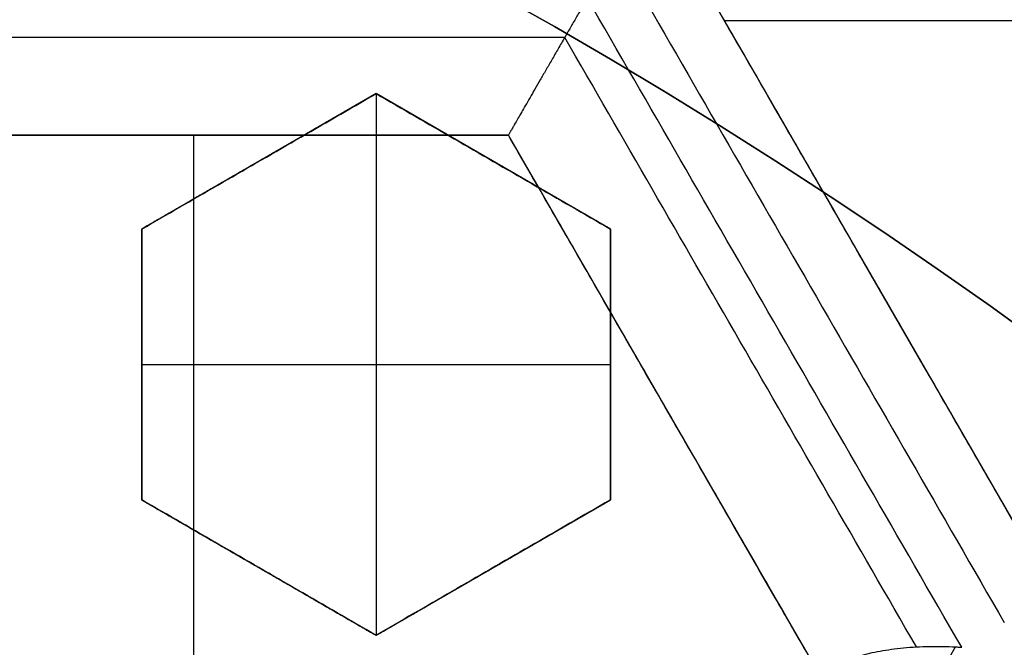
# Model space of a CAD drawing. Header units: centimetres. Extents: x -11.4 to 11.4, y -26.1 to 0.
# Tile 553 of 656: x -6.831 to -6.7302, y -23.3364 to -23.2722. Entities that reach past the tile are written whole.
import ezdxf

# ---------------------------------------------------------------- set-up
doc = ezdxf.new("R2010")
doc.units = ezdxf.units.CM
doc.layers.add('Default', color=7, linetype='Continuous', true_color=0x000000)

msp = doc.modelspace()

# ---------------------------------------------------------------- linework, layer by layer
at = {"layer": 'Default'}
for p, q in [((-6.759298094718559, -23.27148953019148, -4.58953175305), (-6.727048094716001, -23.32734816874, -4.58953175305)), ((-6.650861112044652, -23.272303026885, -4.515), (-6.758828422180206, -23.272303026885, -4.515)), ((-6.794499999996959, -23.27974820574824, -3.2726847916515), (-6.818499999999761, -23.29360461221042, -3.2726847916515)), ((-6.7705, -23.29360461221, -3.276914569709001), (-6.794500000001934, -23.27974820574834, -3.276914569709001)), ((-6.7945, -23.27974820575, -3.2875), (-6.7945, -23.33517383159, -3.2875)), ((-6.780948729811, -23.28398953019, -4.5906474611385), (-6.845448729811, -23.28398953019, -4.5906474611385)), ((-6.813198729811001, -23.28398953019, -4.659631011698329), (-6.813198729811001, -23.28398953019, -4.515)), ((-6.813198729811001, -23.28398953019, -4.515), (-6.813198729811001, -23.39570680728, -4.515)), ((-6.748698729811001, -23.33984816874, -4.5906474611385), (-6.780948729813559, -23.28398953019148, -4.5906474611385)), ((-6.806499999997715, -23.28667640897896, -3.2875), (-6.806499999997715, -23.28667640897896, -3.262114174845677)), ((-6.782500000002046, -23.28667640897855, -3.2875), (-6.782500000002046, -23.28667640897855, -3.26633155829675)), ((-6.8185, -23.29360461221, -3.268216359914), (-6.8185, -23.32131742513, -3.268216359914)), ((-6.7705, -23.32131742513, -3.2726847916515), (-6.7705, -23.29360461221, -3.2726847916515)), ((-6.7434114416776, -23.29900602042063, -4.657274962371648), (-6.7434114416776, -23.29900602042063, -4.515000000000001)), ((-6.8185, -23.30746101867, -3.2875), (-6.7705, -23.30746101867, -3.2875)), ((-6.8185, -23.30746101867, -3.2875), (-6.8185, -23.30746101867, -3.253386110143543)), ((-6.7705, -23.30746101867, -3.2875), (-6.7705, -23.30746101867, -3.262114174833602)), ((-6.76482372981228, -23.31191884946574, -4.659631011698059), (-6.76482372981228, -23.31191884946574, -4.515)), ((-6.8185, -23.32131742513, -3.2681791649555), (-6.794500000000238, -23.33517383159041, -3.2681791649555)), ((-6.794499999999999, -23.33517383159, -3.268216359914), (-6.770500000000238, -23.32131742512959, -3.268216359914)), ((-6.80650000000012, -23.32824562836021, -3.2875), (-6.80650000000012, -23.32824562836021, -3.24886098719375)), ((-6.782500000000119, -23.3282456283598, -3.2875), (-6.782500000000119, -23.3282456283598, -3.253386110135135))]:
    msp.add_line(p, q, dxfattribs=at)
at = {"layer": 'Default', "extrusion": (0, 0, -1)}
for centre, radius, start, end in [((7.050000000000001, -23.75, 3), 0.9, 90, 270), ((7.050000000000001, -23.75, 3.789997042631), 0.8999999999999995, 90, 270), ((7.050000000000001, -23.75, 4.600000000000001), 0.8550000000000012, 90, 270), ((7.050000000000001, -23.75, 4.27), 0.8250000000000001, 0, 180), ((7.050000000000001, -23.75, 4.48), 0.82, 0, 180), ((7.050000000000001, -23.75, 4.455), 0.7950000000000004, 0, 180), ((7.050000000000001, -23.75, 4.32), 0.7825000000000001, 0, 180), ((7.050000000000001, -23.75, 4.455), 0.7825000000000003, 0, 180), ((7.050000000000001, -23.75, 3.984878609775), 0.7584500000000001, 90, 180), ((7.050000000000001, -23.75, 4.345000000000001), 0.7575000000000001, 0, 180), ((7.050000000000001, -23.75, 3.2675), 0.6775000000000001, 0, 180), ((7.050000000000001, -23.75, 3.2775), 0.677500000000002, 0, 180), ((7.050000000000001, -23.75, 3.25), 0.6725, 0, 180), ((7.050000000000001, -23.75, 3.2875), 0.6725, 0, 180), ((7.050000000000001, -23.75, 3.25), 0.6367740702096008, 0, 180), ((7.050000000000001, -23.75, 3.269019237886), 0.6125, 0, 180), ((7.050000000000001, -23.75, 4.69), 0.6075000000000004, 0, 180), ((7.050000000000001, -23.75, 4.670980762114), 0.6075, 0, 180), ((7.050000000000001, -23.75, 3.255), 0.6075, 0, 180), ((7.050000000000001, -23.75, 3.2875), 0.6075, 0, 180), ((7.050000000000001, -23.75, 3.05), 0.5999999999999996, 90, 270), ((7.050000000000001, -23.75, 3.255), 0.55, 0, 180), ((7.050000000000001, -23.75, 3.263395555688), 0.5500000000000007, 0, 180), ((7.049999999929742, -23.7499999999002, 4.645), 0.6224999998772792, 120.2301041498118, 132.451322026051)]:
    msp.add_arc(centre, radius, start, end, dxfattribs=at)
at = {"layer": 'Default'}
for centre, radius, start, end in [((-7.050000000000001, -23.75, -4.6), 0.8550000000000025, 270, 90), ((-7.050000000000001, -23.75, -4.27), 0.835, 270, 90), ((-7.050000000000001, -23.75, -4.58), 0.8349999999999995, 270, 90), ((-7.050000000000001, -23.75, -4.425000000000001), 0.8349999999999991, 270, 90), ((-7.050000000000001, -23.75, -4.295000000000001), 0.8250000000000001, 0, 180), ((-7.050000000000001, -23.75, -4.282500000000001), 0.8250000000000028, 0, 180), ((-7.050000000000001, -23.75, -4.32), 0.8, 0, 180), ((-7.050000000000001, -23.75, -3.1), 0.775, 270, 90), ((-7.050000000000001, -23.75, -3.5986250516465), 0.7749999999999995, 270, 90), ((-7.050000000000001, -23.75, -4.43), 0.7575000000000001, 0, 180), ((-7.050000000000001, -23.75, -4.3875), 0.7575000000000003, 0, 180), ((-7.050000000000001, -23.75, -3.2425), 0.75, 0, 180), ((-7.050000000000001, -23.75, -3.98), 0.75, 0, 180), ((-7.050000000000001, -23.75, -3.61125), 0.75, 0, 74.77009621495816), ((-7.050000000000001, -23.75, -3.2425), 0.7025000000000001, 0, 180), ((-7.050000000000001, -23.75, -3.2875), 0.6775000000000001, 0, 180), ((-7.050000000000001, -23.75, -3.26875), 0.6724999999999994, 0, 180), ((-7.050000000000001, -23.75, -4.66), 0.67, 0, 180), ((-7.050000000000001, -23.75, -4.69), 0.6400000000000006, 0, 180), ((-7.050000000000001, -23.75, -3.25), 0.636774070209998, 0, 180), ((-7.050000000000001, -23.75, -3.2875), 0.6231698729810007, 0, 180), ((-7.050000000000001, -23.75, -4.680490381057), 0.6075000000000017, 0, 180), ((-7.050000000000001, -23.75, -3.27125), 0.6075000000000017, 0, 180), ((-7.050000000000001, -23.75, -3), 0.6000000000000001, 270, 90), ((-7.050000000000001, -23.75, -3.1), 0.6000000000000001, 270, 90), ((-7.050000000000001, -23.75, -3.271791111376), 0.55, 0, 180)]:
    msp.add_arc(centre, radius, start, end, dxfattribs=at)
at = {"layer": 'Default', "extrusion": (-0.8660254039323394, -0.4999999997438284, -1.388553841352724e-09)}
msp.add_arc((17.04310334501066, -3.594999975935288, 17.49542652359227), 1.097599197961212, 255.3750176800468, 259.4773508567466, dxfattribs=at)
at = {"layer": 'Default', "extrusion": (0.866025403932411, 0.4999999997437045, 1.39206619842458e-09)}
msp.add_arc((-17.0431033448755, -3.594999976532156, -17.50046854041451), 1.099813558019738, 280.5012221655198, 284.5948818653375, dxfattribs=at)
at = {"layer": 'Default', "extrusion": (-0.8660254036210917, -0.5000000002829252, 1.590129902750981e-09)}
msp.add_arc((17.03787914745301, -3.595018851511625, 17.48946862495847), 1.087150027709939, 255.9023590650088, 259.4357460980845, dxfattribs=at)
at = {"layer": 'Default', "extrusion": (-6.195815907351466e-07, 0.9999999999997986, -1.37796508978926e-07)}
msp.add_arc((7.05001480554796, -3.595002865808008, -23.27398464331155), 1.100648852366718, 255.5406068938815, 259.3820757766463, dxfattribs=at)
at = {"layer": 'Default', "extrusion": (0.8660257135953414, 0.4999994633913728, -1.378052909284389e-07)}
msp.add_arc((-17.04311448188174, -3.595002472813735, -17.50445754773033), 1.100648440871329, 280.6179234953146, 284.4593938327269, dxfattribs=at)
at = {"layer": 'Default', "extrusion": (0, 1, 0)}
for centre, radius, start, end in [((7.049999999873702, -3.59500000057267, -23.28398953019), 1.090648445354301, 255.7183135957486, 259.1901523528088), ((7.050000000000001, -3.595000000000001, -23.28398953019), 1.090648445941, 255.718313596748, 259.1901523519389)]:
    msp.add_arc(centre, radius, start, end, dxfattribs=at)
at = {"layer": 'Default', "extrusion": (0.8660254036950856, 0.5000000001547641, -1.008603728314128e-09)}
msp.add_arc((-17.04310333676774, -3.595000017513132, -17.51446862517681), 1.090648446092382, 280.8098476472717, 284.2816864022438, dxfattribs=at)
at = {"layer": 'Default', "extrusion": (0.8660254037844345, 0.5000000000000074, 0)}
msp.add_arc((-17.04310333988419, -3.595000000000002, -17.51446862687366), 1.090648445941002, 280.8098476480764, 282.1036258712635, dxfattribs=at)
at = {"layer": 'Default', "extrusion": (0.8660254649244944, -0.4999998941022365, -2.564731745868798e-07)}
msp.add_arc((-24.09310404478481, -3.594998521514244, 5.835377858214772), 1.198176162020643, 291.5202202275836, 295.4906773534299, dxfattribs=at)
at = {"layer": 'Default'}
for points, degree in [([(-7.050000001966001, -22.85000591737, -4.579994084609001), (-7.038829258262, -22.85000591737, -4.579994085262), (-7.016470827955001, -22.85041309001, -4.57996809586), (-6.982913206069, -22.85229470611, -4.579978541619), (-6.949430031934, -22.85542554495, -4.579975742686), (-6.916038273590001, -22.85981313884, -4.579976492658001), (-6.882816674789, -22.86545048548, -4.579976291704), (-6.849855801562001, -22.87232107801, -4.579976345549), (-6.817154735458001, -22.88042458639, -4.579976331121), (-6.784792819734, -22.88974261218, -4.579976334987), (-6.752822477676, -22.90025696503, -4.579976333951), (-6.721248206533, -22.91196643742, -4.579976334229), (-6.690138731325, -22.92484687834, -4.579976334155), (-6.659531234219, -22.93888214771, -4.579976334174), (-6.629466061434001, -22.95405467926, -4.579976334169), (-6.60000794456, -22.97033040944, -4.579976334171), (-6.571170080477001, -22.98770094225, -4.57997633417), (-6.542992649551, -23.00614419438, -4.57997633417), (-6.515530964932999, -23.02562391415, -4.57997633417), (-6.488811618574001, -23.04612101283, -4.57997633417), (-6.462881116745, -23.06760056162, -4.57997633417), (-6.437786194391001, -23.09002131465, -4.57997633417), (-6.413531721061, -23.11337910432, -4.57997633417), (-6.390166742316, -23.13762926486, -4.57997633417), (-6.367728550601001, -23.1627320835, -4.57997633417), (-6.346240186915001, -23.18866229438, -4.57997633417), (-6.325745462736, -23.21536660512, -4.57997633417), (-6.306266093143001, -23.24281397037, -4.57997633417), (-6.287815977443, -23.27098694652, -4.57997633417), (-6.270435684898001, -23.29982524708, -4.57997633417), (-6.254144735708, -23.32929531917, -4.57997633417), (-6.238966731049, -23.35935601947, -4.57997633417), (-6.22493234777, -23.3899431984, -4.57997633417), (-6.212045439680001, -23.4210469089, -4.57997633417), (-6.200328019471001, -23.4526190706, -4.57997633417), (-6.189801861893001, -23.48460021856, -4.57997633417), (-6.180477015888, -23.5169596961, -4.57997633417), (-6.172370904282, -23.54963853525, -4.57997633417), (-6.165495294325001, -23.58258113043, -4.57997633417), (-6.159852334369, -23.61577939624, -4.57997633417), (-6.155455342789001, -23.64916502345, -4.57997633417), (-6.152310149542, -23.68268801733, -4.57997633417), (-6.150420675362, -23.71631200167, -4.57997633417), (-6.149790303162, -23.74996560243, -4.57997633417), (-6.150418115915, -23.78361971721, -4.57997633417), (-6.152305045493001, -23.81724384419, -4.57997633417), (-6.155447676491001, -23.85076694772, -4.57997633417), (-6.159842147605, -23.884153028, -4.57997633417), (-6.165482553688, -23.91735152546, -4.57997633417), (-6.172355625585, -23.95029454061, -4.57997633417), (-6.180459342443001, -23.98297436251, -4.57997633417), (-6.189781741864, -24.01533455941, -4.57997633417), (-6.200305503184, -24.0473165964, -4.57997633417), (-6.212020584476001, -24.07888976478, -4.57997633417), (-6.224905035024, -24.10999420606, -4.57997633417), (-6.238937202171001, -24.14058267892, -4.57997633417), (-6.254113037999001, -24.170644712, -4.57997633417), (-6.270401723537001, -24.20011593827, -4.57997633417), (-6.287779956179, -24.2289557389, -4.57997633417), (-6.306227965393, -24.25713010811, -4.57997633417), (-6.325705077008, -24.28457868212, -4.57997633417), (-6.346198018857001, -24.3112848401, -4.57997633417), (-6.367684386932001, -24.33721659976, -4.57997633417), (-6.390120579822, -24.3623209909, -4.57997633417), (-6.413483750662, -24.38657293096, -4.57997633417), (-6.437736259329, -24.40993235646, -4.57997633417), (-6.462829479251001, -24.4323550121, -4.57997633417), (-6.488758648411, -24.45383675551, -4.57997633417), (-6.515476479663, -24.47433588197, -4.57997633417), (-6.542936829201, -24.49381775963, -4.57997633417), (-6.571112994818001, -24.51226319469, -4.57997633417), (-6.599949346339, -24.52963576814, -4.579976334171), (-6.629406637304, -24.54591392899, -4.579976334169), (-6.659470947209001, -24.56108882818, -4.579976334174), (-6.690077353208, -24.57512635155, -4.579976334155), (-6.721186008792, -24.58800916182, -4.579976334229), (-6.752759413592, -24.59972097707, -4.579976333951), (-6.784729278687, -24.61023780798, -4.579976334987), (-6.817091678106, -24.61955853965, -4.579976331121), (-6.849792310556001, -24.62766442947, -4.579976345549), (-6.88275073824, -24.63453701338, -4.579976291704), (-6.915969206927, -24.64017644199, -4.579976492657), (-6.949361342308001, -24.64456678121, -4.579975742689), (-6.982852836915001, -24.64770094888, -4.579978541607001), (-7.016430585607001, -24.64958576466, -4.579968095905), (-7.038814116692, -24.64999408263, -4.579994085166), (-7.049999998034, -24.64999408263, -4.579994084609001)], 3), ([(-7.050000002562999, -22.87000771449, -4.599992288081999), (-7.038929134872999, -22.87000771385, -4.599992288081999), (-7.016824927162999, -22.87044777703, -4.600003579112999), (-6.983759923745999, -22.87231003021, -4.599999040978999), (-6.950849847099, -22.8754191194, -4.600000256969), (-6.918072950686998, -22.87975909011, -4.599999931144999), (-6.885477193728, -22.88532902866, -4.600000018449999), (-6.853104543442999, -22.89212084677, -4.599999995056), (-6.820976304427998, -22.90013377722, -4.600000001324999), (-6.789232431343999, -22.90933233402, -4.599999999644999), (-6.757976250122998, -22.91967364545, -4.600000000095), (-6.727177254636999, -22.93115663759, -4.599999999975), (-6.696849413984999, -22.94377187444, -4.600000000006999), (-6.666982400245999, -22.95752443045, -4.599999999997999), (-6.637633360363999, -22.97239239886, -4.6), (-6.608880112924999, -22.98833558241, -4.6), (-6.580743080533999, -23.00534064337, -4.6), (-6.553257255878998, -23.02338719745, -4.6), (-6.526470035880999, -23.04244368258, -4.6), (-6.500404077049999, -23.06249428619, -4.6), (-6.475109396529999, -23.08350162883, -4.6), (-6.450633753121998, -23.10542314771, -4.6), (-6.426981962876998, -23.12825403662, -4.6), (-6.404200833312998, -23.15195089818, -4.6), (-6.382323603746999, -23.17647785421, -4.6), (-6.361371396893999, -23.20181201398, -4.6), (-6.341387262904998, -23.22790124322, -4.6), (-6.322391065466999, -23.25471754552, -4.6), (-6.304398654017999, -23.28224122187, -4.6), (-6.287450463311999, -23.31041192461, -4.6), (-6.271564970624, -23.33919764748, -4.6), (-6.256764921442, -23.36855872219, -4.6), (-6.243080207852, -23.39843256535, -4.6), (-6.2305142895, -23.42881031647, -4.6), (-6.219089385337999, -23.45964319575, -4.6), (-6.208826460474, -23.4908734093, -4.6), (-6.199734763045, -23.52247268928, -4.6), (-6.191831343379, -23.55438357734, -4.6), (-6.185127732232, -23.58655183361, -4.6), (-6.179626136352, -23.61896932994, -4.6), (-6.175339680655, -23.65156823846, -4.6), (-6.172273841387, -23.68430056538, -4.6), (-6.170432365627, -23.71713212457, -4.6), (-6.169818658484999, -23.74999277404, -4.6), (-6.170431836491, -23.78285372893, -4.6), (-6.172272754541, -23.81568473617, -4.6), (-6.17533790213, -23.84841578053, -4.6), (-6.179623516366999, -23.88101313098, -4.6), (-6.185124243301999, -23.91342969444, -4.6), (-6.191827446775, -23.94559951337, -4.6), (-6.199731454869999, -23.97751522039, -4.6), (-6.208824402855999, -24.00912015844, -4.6), (-6.219088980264, -24.04035585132, -4.6), (-6.230515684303, -24.07119339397, -4.6), (-6.243083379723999, -24.10157483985, -4.6), (-6.256770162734, -24.13145229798, -4.6), (-6.271572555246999, -24.16081683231, -4.6), (-6.287460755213, -24.18960605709, -4.6), (-6.304412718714, -24.21778133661, -4.6), (-6.322408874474, -24.24530870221, -4.6), (-6.341407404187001, -24.27212610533, -4.6), (-6.361391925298, -24.29821371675, -4.6), (-6.382342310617, -24.32354381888, -4.6), (-6.404216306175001, -24.34806569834, -4.6), (-6.426994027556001, -24.37175796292, -4.6), (-6.450643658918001, -24.39458604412, -4.6), (-6.475121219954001, -24.41650866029, -4.6), (-6.500422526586, -24.43752061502, -4.6), (-6.526496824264, -24.45757628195, -4.6), (-6.553291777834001, -24.47663651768, -4.6), (-6.580784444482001, -24.49468551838, -4.6), (-6.608928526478, -24.51169257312, -4.6), (-6.637691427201, -24.52763854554, -4.6), (-6.667051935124, -24.54250933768, -4.599999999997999), (-6.696931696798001, -24.55626435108, -4.600000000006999), (-6.727274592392, -24.56888192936, -4.599999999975), (-6.758087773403, -24.58036572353, -4.600000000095), (-6.789353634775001, -24.59070531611, -4.599999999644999), (-6.821099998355, -24.59989952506, -4.600000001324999), (-6.853227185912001, -24.60790727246, -4.599999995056), (-6.885602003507, -24.61469476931, -4.600000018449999), (-6.918204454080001, -24.62026089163, -4.599999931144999), (-6.950981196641, -24.6245956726, -4.600000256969), (-6.983876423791, -24.62769844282, -4.599999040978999), (-7.01690332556, -24.62955448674, -4.600003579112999), (-7.038958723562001, -24.62999228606, -4.599992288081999), (-7.049999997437, -24.62999228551, -4.599992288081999)], 3), ([(-7.050000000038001, -22.97338343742, -4.211616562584), (-7.040034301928, -22.97326068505, -4.211739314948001), (-7.0200716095, -22.97339655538, -4.211987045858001), (-6.990068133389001, -22.97475443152, -4.212364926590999), (-6.960077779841, -22.97727194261, -4.212748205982), (-6.930172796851, -22.98094910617, -4.213135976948), (-6.900463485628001, -22.98577184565, -4.213526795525), (-6.870960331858, -22.99173644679, -4.213920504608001), (-6.841728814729, -22.9988285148, -4.21431621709), (-6.812767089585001, -23.00704882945, -4.214713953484), (-6.784149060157, -23.01637813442, -4.215112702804), (-6.755903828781, -23.0268065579, -4.215512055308), (-6.728083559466, -23.03831624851, -4.215911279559), (-6.700785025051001, -23.0508628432, -4.216308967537), (-6.673979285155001, -23.06445271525, -4.216705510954), (-6.647535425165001, -23.07916987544, -4.21710293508), (-6.621903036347, -23.09477466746, -4.217494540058), (-6.598251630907, -23.11044028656, -4.217861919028), (-6.577686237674, -23.12510785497, -4.218186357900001), (-6.559354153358, -23.13903749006, -4.21847964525), (-6.54189295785, -23.15310658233, -4.218762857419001), (-6.524518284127, -23.16795465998, -4.219048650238), (-6.507527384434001, -23.18336335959, -4.2193327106), (-6.491033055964, -23.19923462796, -4.219611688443), (-6.475328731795, -23.21524076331, -4.219887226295), (-6.459818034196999, -23.23196178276, -4.220170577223), (-6.443392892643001, -23.25075472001, -4.220483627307), (-6.425759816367, -23.27235681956, -4.220836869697), (-6.407902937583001, -23.29596432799, -4.221215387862), (-6.390537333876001, -23.320853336, -4.221606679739), (-6.374163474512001, -23.34636627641, -4.22200017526), (-6.358774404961, -23.37250001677, -4.222395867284), (-6.344394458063, -23.39922104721, -4.222793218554), (-6.331054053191, -23.42647417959, -4.223191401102), (-6.318782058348, -23.45419617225, -4.223589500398), (-6.307584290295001, -23.4823692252, -4.223987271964), (-6.297472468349, -23.51096694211, -4.224384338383), (-6.288462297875, -23.53995216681, -4.224780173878), (-6.280576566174, -23.56925476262, -4.22517382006), (-6.273829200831, -23.59881391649, -4.225564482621), (-6.268224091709, -23.62860184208, -4.225951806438), (-6.263764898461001, -23.65860388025, -4.226335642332), (-6.260461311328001, -23.68877269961, -4.226715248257), (-6.258320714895, -23.71905055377, -4.227090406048), (-6.257345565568, -23.74942073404, -4.227459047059), (-6.257541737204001, -23.78002186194, -4.227829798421), (-6.258911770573, -23.81056761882, -4.228207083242), (-6.261454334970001, -23.84105143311, -4.228588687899), (-6.265161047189, -23.87138087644, -4.228974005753), (-6.270024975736, -23.90153190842, -4.229362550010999), (-6.276045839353, -23.9314946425, -4.229754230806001), (-6.283206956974, -23.96118644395, -4.230147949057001), (-6.291506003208, -23.99059835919, -4.230543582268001), (-6.300922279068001, -24.01965553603, -4.230940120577), (-6.311447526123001, -24.04833621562, -4.23133725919), (-6.323068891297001, -24.07660058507, -4.231734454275), (-6.335758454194, -24.10438344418, -4.232130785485), (-6.349513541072, -24.13167755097, -4.232526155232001), (-6.364293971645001, -24.15840378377, -4.232919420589), (-6.380099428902, -24.18456209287, -4.233310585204), (-6.396889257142, -24.21008352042, -4.23369863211), (-6.414649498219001, -24.23494853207, -4.2340832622), (-6.433349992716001, -24.25911283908, -4.234463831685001), (-6.452961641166, -24.28254236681, -4.234839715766), (-6.473558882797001, -24.30531097, -4.235212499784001), (-6.49503825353, -24.32728630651, -4.23557888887), (-6.517395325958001, -24.34847618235, -4.235952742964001), (-6.540529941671, -24.36877856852, -4.236330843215), (-6.564422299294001, -24.3881804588, -4.236713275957), (-6.589045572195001, -24.40665840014, -4.237099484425), (-6.614348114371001, -24.42417454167, -4.237488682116), (-6.640315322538, -24.44071804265, -4.237880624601), (-6.666876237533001, -24.45624449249, -4.238274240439), (-6.694029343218, -24.47075331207, -4.238669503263), (-6.721707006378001, -24.48420741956, -4.239065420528), (-6.749886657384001, -24.49659654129, -4.239461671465), (-6.778516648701, -24.50789701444, -4.239857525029), (-6.807545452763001, -24.51809033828, -4.240252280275), (-6.836977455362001, -24.52717647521, -4.240645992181), (-6.866748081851, -24.53513189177, -4.241037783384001), (-6.896791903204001, -24.54193893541, -4.241426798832), (-6.927035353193, -24.54758431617, -4.241812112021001), (-6.957482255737, -24.55207143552, -4.242193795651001), (-6.988153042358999, -24.55539777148, -4.242572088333), (-7.019001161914, -24.55754929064, -4.242946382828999), (-7.039657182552, -24.55819289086, -4.243192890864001), (-7.050000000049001, -24.5583152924, -4.243315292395)], 3), ([(-7.050000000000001, -24.525, -4.097250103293), (-7.040059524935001, -24.525, -4.097056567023), (-7.020176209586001, -24.52461734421, -4.096666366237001), (-6.990398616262, -24.52289677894, -4.096072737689), (-6.960681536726, -24.52002887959, -4.095471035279), (-6.93109326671, -24.51601765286, -4.094862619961), (-6.901708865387, -24.51087533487, -4.094249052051), (-6.872544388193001, -24.5046065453, -4.09363068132), (-6.843642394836, -24.49722044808, -4.093008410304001), (-6.815018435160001, -24.48871913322, -4.0923825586), (-6.786746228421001, -24.47912222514, -4.091754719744), (-6.758891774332, -24.4684549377, -4.091126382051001), (-6.731464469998, -24.45672251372, -4.090497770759), (-6.704505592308, -24.44394203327, -4.089869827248), (-6.67803608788, -24.43012136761, -4.089243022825), (-6.652126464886, -24.41529568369, -4.088619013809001), (-6.626828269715, -24.3994976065, -4.087999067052), (-6.602153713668, -24.38273637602, -4.0873834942), (-6.578133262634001, -24.3650315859, -4.086773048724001), (-6.554796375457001, -24.34640201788, -4.086168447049), (-6.532209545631, -24.32690110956, -4.085571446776), (-6.510389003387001, -24.3065441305, -4.084982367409), (-6.489390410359, -24.28538619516, -4.084403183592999), (-6.469190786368, -24.26340330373, -4.083811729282), (-6.449850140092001, -24.24065475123, -4.083213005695), (-6.431412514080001, -24.21719494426, -4.082607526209), (-6.413897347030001, -24.19305176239, -4.081996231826), (-6.397322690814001, -24.16825132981, -4.081379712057), (-6.381698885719, -24.14280524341, -4.08075829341), (-6.367066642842, -24.11677498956, -4.08013349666), (-6.353463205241, -24.0902319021, -4.079507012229), (-6.340892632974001, -24.06319079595, -4.078879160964), (-6.329354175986, -24.03564384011, -4.078249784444), (-6.318873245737, -24.00763676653, -4.077619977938), (-6.309493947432, -23.97928509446, -4.076992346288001), (-6.30125860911, -23.95075631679, -4.07637049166), (-6.294105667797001, -23.92190387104, -4.075751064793), (-6.287919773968, -23.89202918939, -4.075119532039), (-6.282925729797, -23.8619255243, -4.074493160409), (-6.27922777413, -23.83252088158, -4.073890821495), (-6.276803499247, -23.80502748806, -4.073336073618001), (-6.275387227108, -23.77883524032, -4.072814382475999), (-6.274846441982, -23.7520817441, -4.072290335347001), (-6.27524316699, -23.72509774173, -4.071763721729), (-6.276580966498, -23.69814539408, -4.071227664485), (-6.278824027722, -23.67162969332, -4.070693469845), (-6.281923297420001, -23.64546667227, -4.070159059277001), (-6.286213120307, -23.61756303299, -4.069581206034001), (-6.291882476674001, -23.58816071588, -4.068963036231), (-6.298864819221, -23.55833921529, -4.068326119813), (-6.306953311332, -23.52908125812, -4.067691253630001), (-6.315942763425, -23.50084682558, -4.067069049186), (-6.32605741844, -23.47281764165, -4.066441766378), (-6.33729162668, -23.44508928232, -4.065811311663), (-6.349584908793, -23.41782536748, -4.065181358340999), (-6.362822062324, -23.39124745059, -4.064557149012), (-6.37709700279, -23.36512302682, -4.063933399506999), (-6.392790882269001, -23.33888569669, -4.063296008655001), (-6.409455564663, -23.31338657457, -4.062665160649), (-6.426553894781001, -23.2893367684, -4.062059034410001), (-6.443232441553, -23.26761872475, -4.061501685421), (-6.459897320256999, -23.24737082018, -4.060973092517), (-6.477614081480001, -23.22727445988, -4.060438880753), (-6.496156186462, -23.20766698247, -4.059907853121), (-6.51534924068, -23.18873946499, -4.059383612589), (-6.534885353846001, -23.17076718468, -4.058857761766), (-6.55491030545, -23.15354506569, -4.058329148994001), (-6.577115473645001, -23.13575777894, -4.057753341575), (-6.601253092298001, -23.11789125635, -4.057139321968), (-6.626598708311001, -23.10063985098, -4.056506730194), (-6.652285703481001, -23.08460866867, -4.055877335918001), (-6.677996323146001, -23.06990393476, -4.055258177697), (-6.704396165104, -23.05611215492, -4.054632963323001), (-6.731394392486, -23.04330809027, -4.054004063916), (-6.758888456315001, -23.03154563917, -4.053373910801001), (-6.786758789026, -23.02087354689, -4.052745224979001), (-6.814990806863, -23.01129023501, -4.052118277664), (-6.843596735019, -23.00279199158, -4.051492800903), (-6.872529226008, -22.99539659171, -4.050869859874), (-6.901712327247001, -22.98912386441, -4.050251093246), (-6.931093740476, -22.98398257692, -4.049637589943), (-6.96064747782, -22.97997545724, -4.049029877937), (-6.990359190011, -22.97710596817, -4.048428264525), (-7.020171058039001, -22.97538252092, -4.047833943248), (-7.040058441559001, -22.975, -4.047443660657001), (-7.050000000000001, -22.975, -4.047250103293)], 3), ([(-6.772865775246, -23.26998944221, -4.659324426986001), (-6.773049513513, -23.27030768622, -4.659515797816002), (-6.773423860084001, -23.2709560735, -4.659864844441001), (-6.774002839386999, -23.27195889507, -4.660285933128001), (-6.774590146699, -23.27297614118, -4.660599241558), (-6.774980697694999, -23.27365259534, -4.66073513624), (-6.775175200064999, -23.27398948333, -4.660785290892)], 3), ([(-6.759298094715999, -23.27148953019, -4.515), (-6.743173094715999, -23.299418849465, -4.515), (-6.727048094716, -23.32734816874, -4.515)], 2), ([(-6.775175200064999, -23.27398948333, -4.660785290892), (-6.775402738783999, -23.27438359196, -4.660843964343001), (-6.775852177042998, -23.27516204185, -4.660911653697), (-6.776503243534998, -23.2762897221, -4.660872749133), (-6.777121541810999, -23.27736064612, -4.660703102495), (-6.777697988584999, -23.27835908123, -4.660417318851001), (-6.778239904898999, -23.27929770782, -4.660020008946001), (-6.778739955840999, -23.28016382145, -4.659520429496), (-6.779191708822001, -23.28094628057, -4.658931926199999), (-6.779590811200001, -23.28163754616, -4.658271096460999), (-6.779944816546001, -23.28225070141, -4.657531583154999), (-6.780248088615, -23.28277598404, -4.656725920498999), (-6.7804981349, -23.28320907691, -4.655866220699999), (-6.780694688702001, -23.28354951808, -4.654961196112), (-6.780839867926, -23.28380097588, -4.653996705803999), (-6.780928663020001, -23.28395477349, -4.652987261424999), (-6.780948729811, -23.28398953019, -4.652292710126), (-6.780948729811, -23.28398953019, -4.651941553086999)], 3), ([(-6.794499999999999, -23.27974820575, -3.2875), (-6.8065, -23.28667640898, -3.2875), (-6.8185, -23.29360461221, -3.2875)], 2), ([(-6.8185, -23.29360461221, -3.257869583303), (-6.815933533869, -23.29212286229, -3.258773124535), (-6.810733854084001, -23.28912082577, -3.260609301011), (-6.802741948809, -23.28450669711, -3.263448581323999), (-6.797270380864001, -23.28134768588, -3.265403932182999), (-6.794499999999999, -23.27974820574, -3.266396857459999)], 3), ([(-6.7705, -23.29360461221, -3.2875), (-6.7825, -23.28667640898, -3.2875), (-6.794499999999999, -23.27974820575, -3.2875)], 2), ([(-6.794499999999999, -23.27974820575, -3.2875), (-6.794499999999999, -23.279748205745, -3.27694842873), (-6.794499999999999, -23.27974820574, -3.266396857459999)], 2), ([(-6.794499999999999, -23.27974820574, -3.266396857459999), (-6.791833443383, -23.28128774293, -3.266367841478), (-6.786500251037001, -23.28436686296, -3.266329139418), (-6.778499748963, -23.28898595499, -3.266329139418), (-6.773166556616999, -23.29206507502, -3.266367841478), (-6.7705, -23.29360461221, -3.266396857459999)], 3), ([(-6.845448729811, -23.28398953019, -4.515), (-6.813198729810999, -23.28398953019, -4.515), (-6.780948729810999, -23.28398953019, -4.515)], 2), ([(-6.780948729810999, -23.28398953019, -4.515), (-6.780948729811, -23.28398953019, -4.5834707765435), (-6.780948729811, -23.28398953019, -4.651941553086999)], 2), ([(-6.748698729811, -23.33984816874, -4.515), (-6.764823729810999, -23.311918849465, -4.515), (-6.780948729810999, -23.28398953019, -4.515)], 2), ([(-6.8185, -23.29360461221, -3.2875), (-6.8185, -23.30746101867, -3.2875), (-6.8185, -23.32131742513, -3.2875)], 2), ([(-6.8185, -23.32131742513, -3.248932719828), (-6.8185, -23.31837577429, -3.249874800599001), (-6.8185, -23.31240085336, -3.251792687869), (-6.8185, -23.30317467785, -3.254767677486), (-6.8185, -23.29682633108, -3.256823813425), (-6.8185, -23.29360461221, -3.257869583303)], 3), ([(-6.8185, -23.29360461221, -3.257869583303), (-6.8185, -23.29360461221, -3.2726847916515), (-6.8185, -23.29360461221, -3.2875)], 2), ([(-6.7705, -23.29360461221, -3.266396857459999), (-6.7705, -23.29360461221, -3.27694842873), (-6.7705, -23.29360461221, -3.2875)], 2), ([(-6.7705, -23.32131742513, -3.2875), (-6.7705, -23.30746101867, -3.2875), (-6.7705, -23.29360461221, -3.2875)], 2), ([(-6.7705, -23.29360461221, -3.266396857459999), (-6.7705, -23.29680477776, -3.265403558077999), (-6.7705, -23.30312440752, -3.263447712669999), (-6.7705, -23.31235258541, -3.260608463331), (-6.7705, -23.31835509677, -3.258772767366), (-6.7705, -23.32131742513, -3.257869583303)], 3), ([(-6.8185, -23.32131742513, -3.2875), (-6.8065, -23.32824562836, -3.2875), (-6.794499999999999, -23.33517383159, -3.2875)], 2), ([(-6.794499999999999, -23.33517383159, -3.248932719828), (-6.797166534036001, -23.33363430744, -3.248900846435), (-6.80249969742, -23.33055520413, -3.248858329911), (-6.81050030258, -23.32593605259, -3.248858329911), (-6.815833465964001, -23.32285694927, -3.248900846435), (-6.8185, -23.32131742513, -3.248932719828)], 3), ([(-6.8185, -23.32131742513, -3.248932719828), (-6.8185, -23.32131742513, -3.268216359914), (-6.8185, -23.32131742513, -3.2875)], 2), ([(-6.794499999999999, -23.33517383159, -3.2875), (-6.7825, -23.32824562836, -3.2875), (-6.7705, -23.32131742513, -3.2875)], 2), ([(-6.7705, -23.32131742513, -3.257869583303), (-6.773291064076, -23.32292884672, -3.256823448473), (-6.778790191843, -23.32610376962, -3.254766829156), (-6.786780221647, -23.33071681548, -3.251791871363), (-6.791953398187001, -23.33370355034, -3.249874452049), (-6.794499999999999, -23.33517383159, -3.248932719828)], 3), ([(-6.7705, -23.32131742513, -3.257869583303), (-6.7705, -23.32131742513, -3.2726847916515), (-6.7705, -23.32131742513, -3.2875)], 2), ([(-6.794499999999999, -23.33517383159, -3.248932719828), (-6.794499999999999, -23.33517383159, -3.268216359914), (-6.794499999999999, -23.33517383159, -3.2875)], 2), ([(-6.748336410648, -23.33922061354, -4.669775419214), (-6.748267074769, -23.33910052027, -4.670090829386), (-6.748087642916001, -23.33886087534, -4.670717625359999), (-6.747692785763, -23.33850641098, -4.671636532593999), (-6.747174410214, -23.33816408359, -4.672515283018), (-6.746544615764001, -23.33784191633, -4.673333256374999), (-6.74579509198, -23.33753715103, -4.674097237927), (-6.744929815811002, -23.33725528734, -4.674792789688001), (-6.743960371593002, -23.33700253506, -4.675404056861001), (-6.742902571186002, -23.33678378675, -4.675918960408), (-6.741741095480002, -23.33659844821, -4.676338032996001), (-6.740492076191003, -23.33645328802, -4.676644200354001), (-6.739613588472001, -23.3363866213, -4.676764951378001), (-6.739164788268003, -23.33636143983, -4.676802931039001)], 3), ([(-6.739164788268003, -23.33636143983, -4.676802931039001), (-6.738727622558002, -23.33633691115, -4.676839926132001), (-6.737841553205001, -23.33630364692, -4.676870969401), (-6.736486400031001, -23.33630306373, -4.676784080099), (-6.735586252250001, -23.33633632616, -4.676636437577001), (-6.735138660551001, -23.33636143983, -4.676540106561)], 3), ([(-6.735138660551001, -23.33636143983, -4.676540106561), (-6.735069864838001, -23.33636529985, -4.676525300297), (-6.734932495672, -23.33637341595, -4.676494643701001), (-6.73472714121, -23.3363867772, -4.676445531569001), (-6.734590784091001, -23.33639647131, -4.676410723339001), (-6.734522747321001, -23.33640151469, -4.676392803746)], 3)]:
    msp.add_open_spline(points, degree=degree, dxfattribs=at)
for points, knots in [([(-6.478173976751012, -23.20173285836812, -4.270000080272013), (-6.482021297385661, -23.19772033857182, -4.269893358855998), (-6.494769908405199, -23.18470228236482, -4.269544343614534), (-6.517131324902, -23.163383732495, -4.268952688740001), (-6.555874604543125, -23.12985687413, -4.267949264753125), (-6.607799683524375, -23.091156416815, -4.2666554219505), (-6.675054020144, -23.05066959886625, -4.265054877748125), (-6.7463420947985, -23.016890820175, -4.263430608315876), (-6.820635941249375, -22.99036875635, -4.261806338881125), (-6.896820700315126, -22.971442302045, -4.260205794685), (-6.960902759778, -22.962091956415, -4.258911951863), (-7.012005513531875, -22.95840408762, -4.257908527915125), (-7.0500054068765, -22.95749735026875, -4.257180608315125), (-7.088005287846, -22.95840460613, -4.2564526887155), (-7.139107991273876, -22.96209317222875, -4.255449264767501), (-7.203189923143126, -22.97144439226, -4.254155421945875), (-7.279374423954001, -22.99037188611, -4.2525548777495), (-7.353667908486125, -23.01689496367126, -4.250930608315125), (-7.424955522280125, -23.05067471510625, -4.249306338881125), (-7.492209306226, -23.09116245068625, -4.247705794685), (-7.5441338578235, -23.129863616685, -4.246411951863), (-7.582876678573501, -23.16339100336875, -4.245408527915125), (-7.610387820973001, -23.189619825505, -4.244680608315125), (-7.6366162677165, -23.2171313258, -4.243952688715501), (-7.670143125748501, -23.25587460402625, -4.2429492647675), (-7.708843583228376, -23.3077996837, -4.241655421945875), (-7.74933040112, -23.375054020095, -4.2400548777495), (-7.783109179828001, -23.44634209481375, -4.238430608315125), (-7.8096312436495, -23.520635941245, -4.236806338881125), (-7.8285576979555, -23.596820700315, -4.235205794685), (-7.837908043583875, -23.66090275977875, -4.233911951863), (-7.8415959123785, -23.71200551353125, -4.232908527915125), (-7.842502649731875, -23.750005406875, -4.232180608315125), (-7.8415953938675, -23.78800528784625, -4.2314526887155), (-7.837906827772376, -23.839107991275, -4.2304492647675), (-7.828555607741, -23.90318992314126, -4.229155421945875), (-7.814564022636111, -23.95950704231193, -4.227972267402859), (-7.80500461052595, -23.98996202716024, -4.227316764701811), (-7.803236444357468, -23.99538910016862, -4.227199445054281)], [9.27219242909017, 9.27219242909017, 9.27219242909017, 9.27219242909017, 9.448947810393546, 9.852123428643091, 10.25529904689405, 11.06165028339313, 11.86800151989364, 12.67435275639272, 13.48070399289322, 14.28705522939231, 15.09340646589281, 15.49658208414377, 15.89975770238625, 16.30293332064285, 16.70610893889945, 17.51246017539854, 18.31881141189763, 19.12516264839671, 19.9315138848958, 20.73786512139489, 21.54421635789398, 21.94739197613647, 22.35056759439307, 22.75374321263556, 23.15691883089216, 23.96327006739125, 24.76962130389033, 25.57597254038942, 26.38232377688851, 27.18867501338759, 27.99502624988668, 28.39820186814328, 28.80137748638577, 29.20455310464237, 29.60772872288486, 30.41407995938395, 31.22043119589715, 31.39594200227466, 31.39594200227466, 31.39594200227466, 31.39594200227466]), ([(-7.050000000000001, -22.975, -4.112549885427), (-7.039995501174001, -22.975, -4.112744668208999), (-7.019986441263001, -22.97538749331, -4.113137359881), (-6.990017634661, -22.97713036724, -4.113734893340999), (-6.960138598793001, -22.98003228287, -4.114340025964), (-6.930394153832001, -22.98408890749, -4.114951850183), (-6.900828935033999, -22.98929417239, -4.11556944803), (-6.871487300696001, -22.99564028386, -4.11619189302), (-6.842413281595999, -23.0031177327, -4.116818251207), (-6.813650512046, -23.01171530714, -4.117447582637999), (-6.785242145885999, -23.02142011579, -4.118078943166), (-6.757230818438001, -23.03221759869, -4.118711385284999), (-6.729658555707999, -23.04409155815, -4.119343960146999), (-6.702566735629, -23.05702417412, -4.119975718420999), (-6.675996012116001, -23.07099603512, -4.120605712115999), (-6.649986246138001, -23.08598617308, -4.121232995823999), (-6.624576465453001, -23.10197208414, -4.121856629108), (-6.599804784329, -23.11892977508, -4.122475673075), (-6.575708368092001, -23.13683378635, -4.123089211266), (-6.552323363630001, -23.15565723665, -4.123696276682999), (-6.529684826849, -23.1753718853, -4.124296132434), (-6.507826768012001, -23.19594807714, -4.124887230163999), (-6.486781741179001, -23.21735514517, -4.125471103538), (-6.466581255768, -23.23956105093, -4.126067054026), (-6.447255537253, -23.26253259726, -4.126669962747), (-6.428833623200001, -23.28623530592, -4.127280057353), (-6.411343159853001, -23.310633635, -4.127896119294), (-6.394810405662, -23.33569098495, -4.128517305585), (-6.379260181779, -23.36136976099, -4.129142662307), (-6.364715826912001, -23.38763144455, -4.129771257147), (-6.351199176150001, -23.41443662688, -4.130402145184), (-6.338730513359, -23.44174509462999, -4.131034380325), (-6.32732855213, -23.46951586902, -4.131667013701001), (-6.317010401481, -23.49770727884, -4.132299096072), (-6.307791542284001, -23.52627701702, -4.132929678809), (-6.299685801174, -23.55518221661, -4.133557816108), (-6.292705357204, -23.58437939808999, -4.134182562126), (-6.286860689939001, -23.61382458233, -4.134802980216), (-6.282160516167, -23.64347360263, -4.135418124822), (-6.278611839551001, -23.67328208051, -4.136027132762), (-6.276219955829, -23.70320495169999, -4.136628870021), (-6.275169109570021, -23.72879661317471, -4.137136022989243), (-6.275000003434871, -23.74440039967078, -4.137440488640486), (-6.275000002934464, -23.74999999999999, -4.137549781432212)], [-47.44131903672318, -47.44131903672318, -47.44131903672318, -47.44131903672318, -47.14105752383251, -46.84079601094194, -46.54053449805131, -46.24027298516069, -45.94001147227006, -45.63974995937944, -45.33948844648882, -45.03922693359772, -44.7389654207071, -44.43870390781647, -44.13844239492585, -43.83818088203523, -43.5379193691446, -43.23765785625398, -42.93739634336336, -42.63713483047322, -42.33687331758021, -42.03661180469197, -41.73635029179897, -41.43608877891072, -41.13582726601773, -40.83556575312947, -40.53530424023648, -40.23504272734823, -39.93478121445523, -39.63451970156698, -39.33425818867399, -39.03399667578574, -38.73373516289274, -38.43347365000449, -38.13321213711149, -37.83295062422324, -37.53268911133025, -37.232427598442, -36.932166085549, -36.63190457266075, -36.33164305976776, -36.0313815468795, -35.73112003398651, -35.43085852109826, -35.26279425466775, -35.26279425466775, -35.26279425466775, -35.26279425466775]), ([(-6.274999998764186, -23.75, -4.172249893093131), (-6.274999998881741, -23.7437158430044, -4.172127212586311), (-6.275197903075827, -23.72744461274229, -4.171809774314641), (-6.276344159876, -23.70120481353, -4.171289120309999), (-6.278808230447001, -23.67133892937, -4.17068794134), (-6.28242484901, -23.64159006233, -4.170079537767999), (-6.287188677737, -23.61200283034, -4.169465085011), (-6.293092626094, -23.58262148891, -4.168845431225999), (-6.30012787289, -23.55349011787, -4.168221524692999), (-6.30828388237, -23.52465239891, -4.167594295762), (-6.317548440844, -23.49615151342, -4.166964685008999), (-6.327907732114, -23.46802996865, -4.166333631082), (-6.339346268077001, -23.44032982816, -4.165702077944), (-6.351846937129, -23.41309253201, -4.165070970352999), (-6.365391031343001, -23.38635883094, -4.16444125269), (-6.379958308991, -23.36016866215, -4.163813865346), (-6.395527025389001, -23.33456111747, -4.163189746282), (-6.412073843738, -23.30957457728, -4.162569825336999), (-6.429573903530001, -23.28524652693, -4.161955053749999), (-6.448001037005, -23.26161331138, -4.161346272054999), (-6.467327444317, -23.23871041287, -4.160744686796), (-6.487525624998, -23.21657068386, -4.160150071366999), (-6.508560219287, -23.19523223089, -4.159567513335), (-6.530410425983, -23.17471655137, -4.158976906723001), (-6.553033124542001, -23.15506453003, -4.158377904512), (-6.576399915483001, -23.13630031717, -4.157771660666), (-6.600474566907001, -23.11845331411, -4.157159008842), (-6.625221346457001, -23.10154997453, -4.156540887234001), (-6.650603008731, -23.08561578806, -4.155918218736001), (-6.676581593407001, -23.0706745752, -4.155291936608), (-6.703118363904, -23.05674862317, -4.154662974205), (-6.730173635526, -23.04385876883, -4.154032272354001), (-6.757706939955, -23.03202429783, -4.153400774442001), (-6.785677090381, -23.02126291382, -4.152769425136), (-6.814042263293, -23.01159070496, -4.152139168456), (-6.842760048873, -23.00302212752, -4.151510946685), (-6.871787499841, -22.99556998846, -4.150885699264), (-6.901081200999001, -22.98924542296, -4.150264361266), (-6.930597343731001, -22.9840578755, -4.149647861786), (-6.960291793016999, -22.9800150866, -4.149037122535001), (-6.990120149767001, -22.97712308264, -4.148433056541), (-7.020037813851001, -22.97538616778, -4.147836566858), (-7.040012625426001, -22.975, -4.147444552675), (-7.050000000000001, -22.975, -4.147250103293)], [-12.1784986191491, -12.1784986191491, -12.1784986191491, -12.1784986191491, -11.98988913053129, -11.69014190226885, -11.39039467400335, -11.09064744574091, -10.79090021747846, -10.49115298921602, -10.19140576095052, -9.891658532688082, -9.591911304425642, -9.2921640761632, -8.992416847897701, -8.692669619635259, -8.392922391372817, -8.093175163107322, -7.793427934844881, -7.493680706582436, -7.193933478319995, -6.894186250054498, -6.594439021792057, -6.294691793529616, -5.994944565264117, -5.695197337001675, -5.395450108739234, -5.095702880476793, -4.795955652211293, -4.496208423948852, -4.19646119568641, -3.896713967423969, -3.59696673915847, -3.297219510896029, -2.997472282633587, -2.697725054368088, -2.397977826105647, -2.098230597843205, -1.798483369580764, -1.498736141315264, -1.198988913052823, -0.899241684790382, -0.5994944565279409, -0.2997472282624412, 0, 0, 0, 0]), ([(-6.291549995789, -23.74999942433, -4.054914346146), (-6.291550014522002, -23.74017129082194, -4.054709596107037), (-6.291932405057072, -23.7205223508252, -4.054299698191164), (-6.293646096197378, -23.69114581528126, -4.053685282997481), (-6.296499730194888, -23.66183435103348, -4.053066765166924), (-6.300493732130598, -23.632626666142, -4.052444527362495), (-6.30562013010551, -23.60359449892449, -4.051819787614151), (-6.31186709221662, -23.57479910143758, -4.051193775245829), (-6.319220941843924, -23.54629200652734, -4.050567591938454), (-6.327666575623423, -23.51811868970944, -4.049942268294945), (-6.337192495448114, -23.49030824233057, -4.049319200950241), (-6.347787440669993, -23.46289039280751, -4.048700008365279), (-6.359439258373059, -23.43589744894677, -4.048085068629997), (-6.37213145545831, -23.40936977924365, -4.047472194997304), (-6.385846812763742, -23.38334562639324, -4.04685952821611), (-6.400563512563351, -23.35786850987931, -4.046245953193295), (-6.416253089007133, -23.33298742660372, -4.045631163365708), (-6.432890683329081, -23.30873962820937, -4.045014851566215), (-6.450463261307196, -23.2851442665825, -4.044398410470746), (-6.468957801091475, -23.26222382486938, -4.043783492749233), (-6.488336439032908, -23.24002964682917, -4.043171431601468), (-6.508563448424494, -23.21860360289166, -4.04256033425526), (-6.529603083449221, -23.19798322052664, -4.041948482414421), (-6.551421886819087, -23.17819990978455, -4.041334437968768), (-6.573995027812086, -23.15927615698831, -4.04071663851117), (-6.597272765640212, -23.14125294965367, -4.040095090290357), (-6.621215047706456, -23.12415808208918, -4.039471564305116), (-6.645800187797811, -23.10800519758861, -4.038846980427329), (-6.671003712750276, -23.09281148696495, -4.038221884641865), (-6.696771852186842, -23.07861007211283, -4.037596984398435), (-6.723051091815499, -23.06542820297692, -4.036972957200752), (-6.749807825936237, -23.05328010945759, -4.036351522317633), (-6.777011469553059, -23.04217853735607, -4.035734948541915), (-6.804628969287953, -23.0321371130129, -4.03512349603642), (-6.832621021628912, -23.02317086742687, -4.034512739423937), (-6.860946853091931, -23.01529379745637, -4.033899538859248), (-6.889556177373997, -23.00852045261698, -4.033284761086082), (-6.918396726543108, -23.00286242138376, -4.032668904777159), (-6.947441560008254, -22.99832435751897, -4.032052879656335), (-6.976672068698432, -22.9949120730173, -4.031437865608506), (-7.006007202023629, -22.99263661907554, -4.030825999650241), (-7.030469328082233, -22.99169118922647, -4.030318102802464), (-7.045141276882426, -22.99155023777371, -4.030013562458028), (-7.050000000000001, -22.9915502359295, -4.029912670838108)], [0, 0, 0, 0, 0.2942850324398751, 0.5885700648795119, 0.8828550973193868, 1.177140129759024, 1.471425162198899, 1.765710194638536, 2.059995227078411, 2.354280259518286, 2.648565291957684, 2.942850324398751, 3.237135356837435, 3.531420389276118, 3.825705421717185, 4.119990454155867, 4.414275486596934, 4.708560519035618, 5.002845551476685, 5.297130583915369, 5.591415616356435, 5.885700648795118, 6.179985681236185, 6.474270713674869, 6.768555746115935, 7.062840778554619, 7.357125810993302, 7.65141084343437, 7.945695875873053, 8.239980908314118, 8.534265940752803, 8.828550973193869, 9.122836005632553, 9.41712103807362, 9.711406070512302, 10.00569110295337, 10.29997613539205, 10.59426116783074, 10.8885462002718, 11.18283123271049, 11.47711626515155, 11.77140129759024, 11.9171117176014, 11.9171117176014, 11.9171117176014, 11.9171117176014])]:
    msp.add_open_spline(points, degree=3, knots=knots, dxfattribs=at)

doc.saveas('drawing.dxf')
